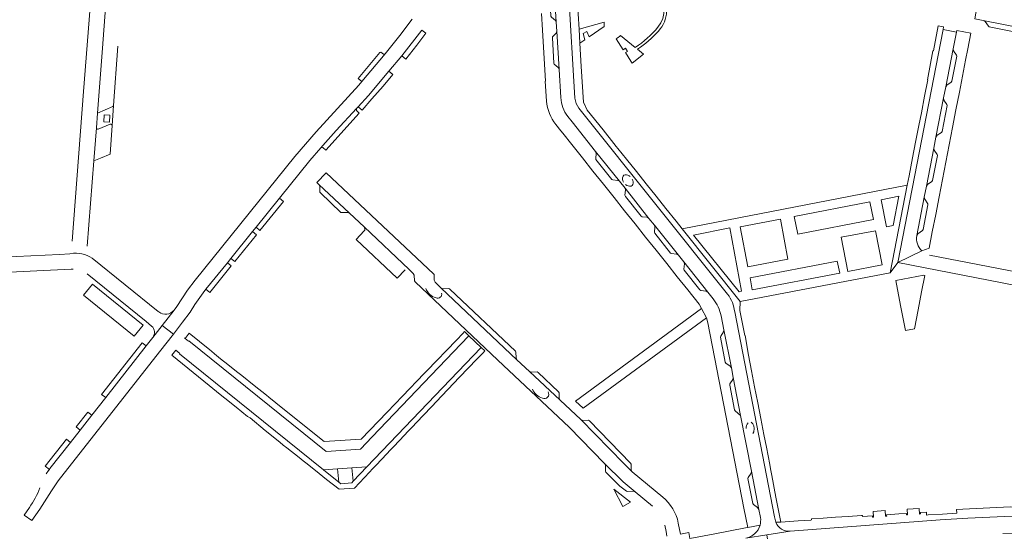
# Model space of a CAD drawing. Header units: metres. Extents: x 166325 to 190320, y 381923 to 404576.
# Tile 316 of 656: x 173864 to 174214, y 388330 to 388512. Entities that reach past the tile are written whole.
import ezdxf

# ---------------------------------------------------------------- set-up
doc = ezdxf.new("R2010")
doc.units = ezdxf.units.M
doc.layers.add('B-WE-VH-VERHARDING_BETONSTRAATSTEEN-GV', color=8, linetype='Continuous', lineweight=18)
doc.layers.add('B-WE-VH-VERHARDING_STRAATBAKSTEEN-GV', color=8, linetype='Continuous', lineweight=18)

msp = doc.modelspace()

# ---------------------------------------------------------------- linework, layer by layer
at = {"layer": 'B-WE-VH-VERHARDING_BETONSTRAATSTEEN-GV', "flags": 128}
for points in [[(174053.986, 388524.423), (174053.78, 388523.734), (174052.617, 388522.289), (174052.421, 388521.937), (174052.949, 388512.937), (174053.139, 388512.603), (174054.504, 388511.412), (174054.803, 388510.828)], [(174192.115, 388508.226), (174192.289, 388509.114), (174190.395, 388509.484), (174188.685, 388500.584), (174188.551, 388500.602), (174186.577, 388490.351), (174186.69, 388490.329), (174185.573, 388484.558), (174184.428, 388478.635), (174183.545, 388474.087), (174182.401, 388468.128), (174181.333, 388462.563), (174180.107, 388456.177), (174179.44, 388452.915), (174173.365, 388421.807), (174176.013, 388425.434)], [(174206.41, 388511.414), (174207.05, 388511.018), (174208.222, 388509.365), (174208.536, 388509.149), (174217.372, 388507.433), (174217.74, 388507.511), (174219.475, 388508.553), (174220.204, 388508.728)], [(174054.997, 388507.603), (174054.773, 388506.964), (174053.54, 388505.577), (174053.432, 388505.207), (174053.961, 388496.223), (174054.117, 388495.893), (174055.509, 388494.667), (174055.815, 388494.006)], [(174196.978, 388498.71), (174196.902, 388499.109), (174195.818, 388500.625), (174195.672, 388501.366), (174193.078, 388487.884), (174193.482, 388488.493), (174195.045, 388489.535), (174195.266, 388489.865)], [(174192.306, 388483.906), (174189.599, 388469.956), (174190.045, 388470.628), (174191.577, 388471.669), (174191.811, 388471.999), (174193.575, 388481.216), (174193.501, 388481.596), (174192.456, 388483.154)], [(173894.366, 388477.867), (173896.388, 388477.777), (173896.275, 388475.278), (173894.255, 388475.367)], [(174068.796, 388464.893), (174068.996, 388464.147), (174068.813, 388462.353), (174068.907, 388462.006), (174074.535, 388454.964), (174074.859, 388454.795), (174076.667, 388454.594), (174077.249, 388454.284)], [(174188.838, 388466.037), (174186.231, 388452.602), (174186.628, 388453.198), (174188.185, 388454.252), (174188.402, 388454.569), (174190.113, 388463.401), (174190.037, 388463.768), (174188.994, 388465.328)], [(174079.227, 388451.801), (174079.428, 388451.132), (174079.218, 388449.303), (174079.34, 388448.935), (174084.949, 388441.895), (174085.282, 388441.699), (174087.11, 388441.486), (174087.735, 388441.123)], [(174185.458, 388448.618), (174182.812, 388434.984), (174183.221, 388435.662), (174184.821, 388436.79), (174185.024, 388437.106), (174186.77, 388445.962), (174186.672, 388446.326), (174185.597, 388447.885)], [(174089.695, 388438.663), (174089.856, 388437.996), (174089.667, 388436.187), (174089.779, 388435.864), (174095.374, 388428.795), (174095.686, 388428.611), (174097.511, 388428.375), (174098.158, 388428.041)], [(174100.073, 388425.638), (174100.283, 388424.911), (174100.105, 388423.119), (174100.187, 388422.708), (174105.798, 388415.696), (174106.16, 388415.501), (174108.032, 388415.235), (174108.634, 388414.893)], [(173890.2, 388417.725), (173887.035, 388413.883), (173905.013, 388399.285), (173908.162, 388403.156)], [(174108.111, 388405.747), (174106.391, 388409.036), (174061.671, 388376.204), (174064.42, 388373.632)], [(174114.33, 388401.527), (174114.228, 388400.753), (174113.18, 388399.204), (174113.109, 388398.845), (174114.799, 388389.965), (174115.031, 388389.652), (174116.55, 388388.59), (174116.967, 388387.975)], [(173941.333, 388386.689), (173938.23, 388389.192), (173935.672, 388391.256), (173933.486, 388393.02), (173932.43, 388393.944), (173931.841, 388394.42), (173924.506, 388400.342), (173923.118, 388398.481), (173924.327, 388397.506), (173924.384, 388397.594), (173973.155, 388358.281), (173985.329, 388359.098), (173989.473, 388363.528), (174020.938, 388396.431), (174023.798, 388399.436), (174022.27, 388400.89), (174021.678, 388400.236), (174019.411, 388397.88), (174008.868, 388386.924), (174007.98, 388386.007), (174000.284, 388377.996), (173994.775, 388372.261), (173985.573, 388362.652), (173972.369, 388361.785), (173957.787, 388373.517), (173952.801, 388377.529), (173951.909, 388378.246), (173947.557, 388381.732), (173943.163, 388385.252)], [(174003.545, 388366.843), (174007.417, 388370.92), (174010.725, 388374.403), (174012.177, 388375.949), (174020.526, 388384.653), (174026.645, 388391.031), (174028.876, 388393.357), (174029.518, 388393.992), (174028.173, 388395.272), (174025.301, 388392.254), (173987.602, 388352.787), (173982.728, 388347.688), (173982.21, 388347.146), (173978.382, 388346.768), (173977.583, 388347.413), (173972.181, 388351.773), (173921.105, 388392.995), (173921.175, 388393.078), (173919.729, 388394.252), (173918.38, 388392.525), (173931.639, 388381.755), (173935.548, 388378.579), (173937.177, 388377.254), (173941.228, 388373.996), (173945.231, 388370.776), (173946.13, 388370.193), (173951.475, 388365.773), (173956.672, 388361.582), (173957.93, 388360.587), (173959.199, 388359.606), (173963.547, 388356.127), (173964.963, 388355.006), (173966.379, 388353.886), (173970.705, 388350.427), (173972, 388349.4), (173973.295, 388348.374), (173977.697, 388344.899), (173983.17, 388345.275), (173988.539, 388350.996), (173989.626, 388352.13), (173990.833, 388353.391), (173994.626, 388357.42), (173995.896, 388358.763), (173997.11, 388360.047), (174000.911, 388364.072), (174002.148, 388365.387)], [(174117.633, 388384.553), (174117.501, 388383.867), (174116.467, 388382.293), (174116.39, 388381.89), (174118.086, 388373.073), (174118.319, 388372.76), (174120.264, 388371.035)], [(174124.104, 388351.307), (174123.948, 388350.579), (174122.917, 388349.009), (174122.829, 388348.641), (174124.552, 388339.813), (174124.78, 388339.483), (174126.305, 388338.4), (174126.748, 388337.721)], [(174075.213, 388344.854), (174078.505, 388338.794), (174081.167, 388340.242)]]:
    msp.add_lwpolyline(points, close=True, dxfattribs=at)
for points in [[(174059.12, 388521.792), (174053.986, 388524.423), (174054.803, 388510.828), (174054.997, 388507.603), (174055.815, 388494.006), (174056.417, 388484.007)], [(174086.752, 388453.355), (174083.259, 388457.732), (174079.766, 388462.109), (174076.728, 388465.915), (174076.097, 388466.705), (174075.285, 388467.723), (174071.433, 388472.574), (174065.815, 388479.606), (174064.464, 388482.453), (174063.71, 388495.066), (174063.214, 388503.347), (174062.94, 388508.333), (174062.619, 388513.755), (174062.175, 388521.251), (174059.12, 388521.792), (174061.422, 388483.773)], [(174061.422, 388483.773), (174059.12, 388521.792)], [(174279.485, 388502.761), (174265.944, 388505.397), (174255.948, 388507.343), (174215.649, 388515.23), (174204.378, 388517.382), (174203.385, 388511.999), (174206.41, 388511.414), (174220.204, 388508.728), (174225.127, 388507.774), (174238.848, 388505.107), (174243.794, 388504.148), (174257.517, 388501.481), (174260.92, 388500.835)], [(174049.533, 388513.925), (174049.89, 388507.935), (174050.247, 388501.947), (174050.604, 388495.957), (174050.971, 388489.812), (174050.892, 388489.808), (174051.315, 388482.789)], [(174003.7, 388511.94), (173999.267, 388506.104), (173994.067, 388499.611), (173985.805, 388489.699), (173984.7, 388488.39), (173969.571, 388471.868), (173962.056, 388463.118), (173926.661, 388419.211), (173923.945, 388415.584), (173920.075, 388409.773), (173919.128, 388408.52), (173914.943, 388403.103), (173918.901, 388400.025), (173922.16, 388404.205), (173924.817, 388407.818), (173926.572, 388410.532), (173929.5, 388414.696), (173930.477, 388415.909), (173938.104, 388425.372), (173939.325, 388426.887), (173947.001, 388436.411), (173948.293, 388438.015), (173956.574, 388448.29), (173967.328, 388461.634), (173971.272, 388466.227)], [(174056.417, 388484.007), (174055.815, 388494.006), (174055.509, 388494.667), (174054.117, 388495.893), (174053.961, 388496.223), (174053.432, 388505.207), (174053.54, 388505.577), (174054.773, 388506.964), (174054.997, 388507.603), (174054.803, 388510.828), (174054.504, 388511.412), (174053.139, 388512.603)], [(173971.272, 388466.227), (173971.959, 388467.026), (173976.706, 388472.316), (173983.881, 388480.148), (173984.47, 388480.791), (173988.156, 388484.815), (173995.384, 388493.4), (173999.958, 388498.834), (174007.1, 388507.993)], [(174189.599, 388469.956), (174192.306, 388483.906), (174193.078, 388487.884), (174195.672, 388501.366), (174196.844, 388507.244), (174196.855, 388507.301), (174192.115, 388508.226), (174176.013, 388425.434), (174184.596, 388429.56)], [(174195.514, 388473.452), (174196.715, 388479.636), (174197.936, 388485.928), (174200.14, 388497.284), (174200.93, 388501.353), (174202.016, 388506.946), (174196.977, 388507.907), (174196.855, 388507.301), (174196.844, 388507.244), (174195.672, 388501.366), (174195.818, 388500.625), (174196.902, 388499.109), (174196.978, 388498.71), (174195.266, 388489.865), (174195.045, 388489.535), (174193.482, 388488.493), (174193.078, 388487.884), (174192.306, 388483.906), (174192.456, 388483.154), (174193.501, 388481.596), (174193.575, 388481.216), (174191.811, 388471.999), (174191.577, 388471.669), (174190.045, 388470.628), (174189.599, 388469.956), (174188.838, 388466.037), (174188.994, 388465.328), (174190.037, 388463.768), (174190.113, 388463.401), (174188.402, 388454.569), (174188.185, 388454.252), (174186.628, 388453.198), (174186.231, 388452.602), (174185.458, 388448.618), (174185.597, 388447.885), (174186.672, 388446.326), (174186.77, 388445.962), (174185.024, 388437.106), (174184.821, 388436.79), (174183.221, 388435.662), (174182.812, 388434.984)], [(174192.289, 388509.114), (174192.115, 388508.226), (174196.855, 388507.301), (174196.977, 388507.907)], [(173893.709, 388501.618), (173892.021, 388478.531), (173897.367, 388480.851)], [(173897.66, 388481.266), (173899.225, 388502.349)], [(173897.367, 388480.851), (173892.021, 388478.531), (173891.57, 388473.296)], [(173897.124, 388474.069), (173897.66, 388481.266)], [(174115.655, 388414.202), (174064.299, 388478.459), (174062.821, 388480.307)], [(173892.171, 388472.747), (173896.453, 388474.553)], [(174054.646, 388474.424), (174056.456, 388472.201), (174057.108, 388471.38), (174060.36, 388467.302), (174064.101, 388462.611), (174067.843, 388457.92), (174071.584, 388453.229), (174075.325, 388448.539), (174079.066, 388443.848), (174082.806, 388439.158), (174086.549, 388434.464), (174090.289, 388429.776), (174094.03, 388425.084), (174097.771, 388420.394), (174101.512, 388415.703), (174105.594, 388410.584), (174106.391, 388409.036), (174108.111, 388405.747), (174108.627, 388404.024), (174121.444, 388338.192), (174122.791, 388331.317), (174127.163, 388332.159)], [(174058.876, 388477.344), (174060.443, 388475.377), (174068.796, 388464.893), (174077.249, 388454.284), (174079.227, 388451.801), (174087.735, 388441.123), (174089.695, 388438.663), (174098.158, 388428.041), (174100.073, 388425.638), (174108.634, 388414.893), (174110.535, 388412.507)], [(174110.535, 388412.507), (174108.634, 388414.893), (174108.032, 388415.235), (174106.16, 388415.501), (174105.798, 388415.696), (174100.187, 388422.708), (174100.105, 388423.119), (174100.283, 388424.911), (174100.073, 388425.638), (174098.158, 388428.041), (174097.511, 388428.375), (174095.686, 388428.611), (174095.374, 388428.795), (174089.779, 388435.864), (174089.667, 388436.187), (174089.856, 388437.996), (174089.695, 388438.663), (174087.735, 388441.123), (174087.11, 388441.486), (174085.282, 388441.699), (174084.949, 388441.895), (174079.34, 388448.935), (174079.218, 388449.303), (174079.428, 388451.132), (174079.227, 388451.801), (174077.249, 388454.284), (174076.667, 388454.594), (174074.859, 388454.795), (174074.535, 388454.964), (174068.907, 388462.006), (174068.813, 388462.353), (174068.996, 388464.147), (174068.796, 388464.893), (174060.443, 388475.377), (174058.876, 388477.344)], [(173891.57, 388473.296), (173890.655, 388461.518), (173893.013, 388462.536), (173896.407, 388463.927), (173897.124, 388474.069)], [(174184.596, 388429.56), (174187.186, 388430.545), (174188.311, 388436.344), (174189.512, 388442.528), (174190.712, 388448.713), (174191.913, 388454.898), (174193.113, 388461.082), (174194.314, 388467.267), (174195.514, 388473.452)], [(174182.812, 388434.984), (174185.458, 388448.618), (174186.231, 388452.602), (174188.838, 388466.037), (174189.599, 388469.956)], [(174132.795, 388333.118), (174134.488, 388333.186), (174132.799, 388342.101), (174131.34, 388349.784), (174130.908, 388352.084), (174130.592, 388353.636), (174129.398, 388359.802), (174128.957, 388362.075), (174128.516, 388364.349), (174127.425, 388369.986), (174126.334, 388375.623), (174125.243, 388381.26), (174124.152, 388386.897), (174123.06, 388392.534), (174123.112, 388392.543), (174121.827, 388399.5), (174121.72, 388399.48), (174120.004, 388408.341), (174120.137, 388411.525), (174099.495, 388437.375), (174097.344, 388440.082), (174093.738, 388444.601), (174090.245, 388448.978), (174086.752, 388453.355)], [(174184.596, 388429.56), (174176.013, 388425.434), (174245.852, 388411.839), (174246.669, 388416.558), (174187.369, 388428.095)], [(174117.633, 388384.553), (174116.967, 388387.975), (174116.55, 388388.59), (174115.031, 388389.652), (174114.799, 388389.965), (174113.109, 388398.845), (174113.18, 388399.204), (174114.228, 388400.753), (174114.33, 388401.527), (174113.386, 388406.439)], [(174113.386, 388406.439), (174114.33, 388401.527), (174116.967, 388387.975), (174117.633, 388384.553), (174120.264, 388371.035), (174124.104, 388351.307), (174126.748, 388337.721), (174127.317, 388334.798)], [(174132.505, 388334.093), (174132.292, 388335.09), (174118.153, 388407.852)], [(173914.002, 388393.735), (173918.901, 388400.025), (173914.943, 388403.103), (173911.615, 388398.786), (173909.259, 388395.783), (173894.878, 388377.445), (173889.956, 388371.168), (173885.794, 388365.861), (173882.404, 388361.538), (173875.083, 388352.203), (173874.89, 388351.919), (173874.609, 388351.505), (173873.791, 388350.3)], [(173922.16, 388404.205), (173918.901, 388400.025), (173914.002, 388393.735)], [(173919.729, 388394.252), (173921.175, 388393.078), (173921.105, 388392.995), (173972.181, 388351.773), (173977.12, 388352.098), (173982.259, 388352.436), (173987.602, 388352.787), (174025.301, 388392.254), (174028.173, 388395.272), (174023.798, 388399.436), (174020.938, 388396.431), (173989.473, 388363.528), (173985.329, 388359.098), (173973.155, 388358.281), (173924.384, 388397.594), (173924.327, 388397.506), (173923.118, 388398.481)], [(173923.118, 388398.481), (173922.832, 388398.712)], [(173867.782, 388338.353), (173865.887, 388335.695), (173868.702, 388333.719), (173871.465, 388337.746), (173875.657, 388344.294), (173878.022, 388347.806), (173914.002, 388393.735)], [(174127.317, 388334.798), (174126.748, 388337.721), (174126.305, 388338.4), (174124.78, 388339.483), (174124.552, 388339.813), (174122.829, 388348.641), (174122.917, 388349.009), (174123.948, 388350.579), (174124.104, 388351.307), (174120.264, 388371.035), (174118.319, 388372.76), (174118.086, 388373.073), (174116.39, 388381.89), (174116.467, 388382.293), (174117.501, 388383.867), (174117.633, 388384.553)], [(174123.963, 388368.668), (174124.584, 388368.071), (174124.914, 388367.363), (174125.082, 388366.403), (174124.911, 388365.252), (174124.596, 388364.633)], [(174122.115, 388327.523), (174129.587, 388328.684), (174137.825, 388329.965)]]:
    msp.add_lwpolyline(points, dxfattribs=at)
at = {"layer": 'B-WE-VH-VERHARDING_BETONSTRAATSTEEN-GV'}
for points in [[(174051.315, 388482.789, 0.1348526), (174054.646, 388474.424)], [(174058.876, 388477.344, -0.146914), (174056.417, 388484.007)], [(174061.422, 388483.773, 0.1187524), (174062.821, 388480.307)], [(173897.66, 388481.266, -0.2500087), (173897.367, 388480.851)], [(173896.453, 388474.553, -0.5224949), (173897.124, 388474.069)], [(173891.57, 388473.296, 0.4700994), (173892.171, 388472.747)], [(174078.738, 388454.001, -0.2828613), (174078.524, 388456.1)], [(174078.524, 388456.1, -0.3121521), (174079.319, 388456.556)], [(174079.319, 388456.556, -0.2606974), (174081.043, 388455.929)], [(174081.768, 388455.044, -0.2167061), (174081.974, 388453.116)], [(174081.403, 388452.6, -0.2487598), (174079.414, 388453.168)], [(174081.974, 388453.116, -0.3559649), (174081.403, 388452.6)], [(174182.812, 388434.984, 0.2552206), (174184.596, 388429.56)], [(174110.535, 388412.507, -0.1050256), (174113.386, 388406.439)], [(174115.655, 388414.202, -0.132829), (174118.153, 388407.852)], [(174122.272, 388366.412, -0.23498), (174122.898, 388368.492)], [(173871.482, 388345.319, -0.0648111), (173867.782, 388338.353)], [(174127.163, 388332.159, 0.1038495), (174127.317, 388334.798)], [(174127.163, 388332.159, -0.2890182), (174122.115, 388327.523)], [(174132.795, 388333.118, -0.0494334), (174132.505, 388334.093)], [(174137.825, 388329.965, -0.3210549), (174132.795, 388333.118)]]:
    msp.add_lwpolyline(points, format="xyb", dxfattribs=at)
at = {"layer": 'B-WE-VH-VERHARDING_STRAATBAKSTEEN-GV', "flags": 128}
for points in [[(173893.709, 388501.618), (173896.158, 388533.598), (173896.833, 388542.416), (173891.276, 388542.875), (173891.295, 388542.491), (173891.296, 388542.034), (173890.639, 388533.249), (173889.028, 388511.696), (173887.017, 388486.244), (173882.984, 388432.967)], [(174082.841, 388501.857), (174077.628, 388506.127)], [(174076.056, 388504.915), (174078.627, 388501.028), (174079.409, 388501.532), (174080.079, 388500.445), (174079.362, 388499.993), (174081.323, 388497.01), (174081.791, 388496.299), (174085.748, 388499.451), (174083.651, 388501.184)], [(173888.347, 388431.207), (173890.655, 388461.518), (173891.57, 388473.296), (173892.021, 388478.531), (173893.709, 388501.618)], [(174040.863, 388390.88), (174014.008, 388416.319), (174011.79, 388418.413), (174011.493, 388419.105), (174011.44, 388421.121), (174011.291, 388421.458), (173973.155, 388457.344), (173969.869, 388453.847), (173970.591, 388453.193), (173981.448, 388442.93), (173986.58, 388438.079), (174002.568, 388422.967), (174004.038, 388421.577), (174004.376, 388420.897), (174004.498, 388418.891), (174004.692, 388418.537), (174034.101, 388390.717), (174059.457, 388366.876), (174072.001, 388354.034), (174078.519, 388347.564), (174082.811, 388343.965), (174089.016, 388338.863)], [(173986.604, 388436.634), (173983.824, 388433.612), (173998.335, 388419.919), (174001.135, 388422.884)], [(174002.568, 388422.967), (173986.58, 388438.079)], [(173913.729, 388407.857), (173913.547, 388408.004), (173890.083, 388426.988), (173889.227, 388427.483), (173888.331, 388427.9), (173887.4, 388428.235), (173886.444, 388428.485), (173885.469, 388428.649), (173884.483, 388428.725), (173883.495, 388428.713), (173882.153, 388428.554), (173878.492, 388428.333), (173837.702, 388426.357), (173821.46, 388425.607), (173779.165, 388423.482), (173776.457, 388423.346), (173775.191, 388423.282)], [(173878.492, 388428.333), (173882.153, 388428.554), (173883.495, 388428.713), (173884.483, 388428.725), (173885.469, 388428.649), (173886.444, 388428.485), (173887.4, 388428.235), (173888.331, 388427.9), (173889.227, 388427.483), (173890.083, 388426.988)], [(173774.941, 388417.766), (173775.747, 388417.83), (173784.679, 388418.299), (173786.39, 388418.385), (173800.041, 388419.074), (173814.501, 388419.803), (173882.653, 388423.071)], [(173882.653, 388423.071), (173883.323, 388423.103)], [(173888.26, 388421.438), (173909.201, 388404.436), (173911.181, 388402.828)], [(173911.615, 388398.786), (173914.943, 388403.103), (173919.128, 388408.52)], [(174092.597, 388342.113), (174081.783, 388351.065), (174078.751, 388354.009), (174063.482, 388369.627), (174056.167, 388376.477), (174045.285, 388386.738), (174040.863, 388390.88)], [(174239.369, 388340.844), (174239.215, 388341.586), (174238.131, 388343.094), (174238.086, 388343.311), (174234.699, 388343.907), (174233.79, 388338.491), (174229.776, 388338.53), (174215.889, 388338.666), (174199.105, 388337.75), (174196.892, 388337.629), (174196.994, 388336.336), (174191.924, 388336.041), (174186.793, 388335.743), (174186.301, 388335.714), (174186.242, 388336.712)], [(174213.289, 388329.169), (174234.289, 388329.887), (174234.084, 388335.877), (174231.987, 388335.786), (174229.836, 388335.762), (174213.906, 388335.19), (174200.866, 388334.643), (174191.106, 388334.03), (174137.825, 388329.965), (174129.587, 388328.684), (174130.432, 388323.251)], [(174186.242, 388336.712), (174184.112, 388336.585), (174184.151, 388336.087), (174183.793, 388336.058), (174183.657, 388338.082), (174181.509, 388337.937), (174179.378, 388337.793), (174179.515, 388335.769), (174179.164, 388335.758), (174179.147, 388336.257), (174176.479, 388336.082), (174172.072, 388335.794), (174172.11, 388335.295), (174171.74, 388335.267), (174171.605, 388337.286), (174167.337, 388337), (174167.472, 388334.981), (174167.116, 388334.95), (174167.089, 388335.452), (174163.571, 388335.196), (174163.548, 388335.567), (174163.13, 388335.538), (174158.439, 388335.217), (174153.999, 388334.914), (174149.56, 388334.61), (174145.368, 388334.323), (174145.391, 388333.949), (174145.146, 388333.932), (174140.706, 388333.621), (174134.488, 388333.186), (174132.795, 388333.118)], [(174137.825, 388329.965), (174191.106, 388334.03), (174200.866, 388334.643), (174213.906, 388335.19), (174229.836, 388335.762), (174231.987, 388335.786), (174234.084, 388335.877)], [(174093.347, 388332.092), (174093.783, 388329.836), (174094.109, 388328.154)], [(174098.886, 388328.913), (174098.124, 388332.853)], [(174127.163, 388332.159), (174122.791, 388331.317), (174122.032, 388331.171), (174110.543, 388328.96), (174102.252, 388327.34), (174101.842, 388329.449), (174098.886, 388328.913)]]:
    msp.add_lwpolyline(points, dxfattribs=at)
at = {"layer": 'B-WE-VH-VERHARDING_STRAATBAKSTEEN-GV'}
for points in [[(174090.083, 388521.828, -0.395087), (174090.905, 388509.033)], [(174091.054, 388507.665, 0.379625), (174091.64, 388521.653)], [(174077.628, 388506.127, -0.0822679), (174076.056, 388504.915)], [(174090.905, 388509.033, -0.075897), (174082.841, 388501.857)], [(174083.651, 388501.184, 0.0690332), (174091.054, 388507.665)], [(173986.58, 388438.079, -0.3962663), (173986.604, 388436.634)], [(174012.128, 388412.872, -0.2532221), (174008.518, 388416.237)], [(174014.127, 388414.547, -0.6413819), (174012.128, 388412.872)], [(173919.128, 388408.52, -0.4067023), (173913.729, 388407.857)], [(173911.181, 388402.828, -0.3801302), (173911.615, 388398.786)], [(174049.892, 388377.238, -0.2047133), (174046.331, 388380.391)], [(174051.911, 388379.45, -0.7726971), (174049.892, 388377.238)], [(174098.124, 388332.853, 0.1752336), (174092.597, 388342.113)]]:
    msp.add_lwpolyline(points, format="xyb", dxfattribs=at)
at = {"layer": 'B-WE-VH-VERHARDING_STRAATBAKSTEEN-GV', "flags": 128}
for points in [[(174071.874, 388509.25), (174071.877, 388510.831), (174062.94, 388508.333), (174063.214, 388503.347), (174064.958, 388504.54), (174064.407, 388506.811), (174065.655, 388507.451), (174066.516, 388505.641)], [(174007.1, 388507.993), (173999.958, 388498.834), (174001.36, 388497.688), (174005.272, 388502.651), (174008.555, 388506.878)], [(173994.067, 388499.611), (173993.48, 388499.413), (173992.575, 388500.145), (173992.148, 388500.094), (173987.476, 388494.416), (173984.537, 388490.844), (173985.805, 388489.699)], [(173995.384, 388493.4), (173988.156, 388484.815), (173984.47, 388480.791), (173985.877, 388479.562), (173989.379, 388483.553), (173993.388, 388488.111), (173996.855, 388492.181)], [(173983.881, 388480.148), (173976.706, 388472.316), (173971.959, 388467.026), (173971.272, 388466.227), (173971.978, 388466.273), (173972.975, 388465.393), (173984.878, 388478.515), (173983.883, 388479.379)], [(173970.591, 388453.193), (173970.874, 388452.478), (173970.916, 388450.433), (173971.116, 388450.129), (173978.392, 388443.246), (173978.745, 388443.141), (173980.765, 388443.193), (173981.448, 388442.93)], [(174179.44, 388452.915), (174099.495, 388437.375), (174120.137, 388411.525), (174173.365, 388421.807)], [(173956.574, 388448.29), (173948.293, 388438.015), (173949.647, 388436.828), (173957.984, 388447.158)], [(174140.551, 388435.528), (174139.294, 388441.829), (174166.161, 388446.998), (174167.396, 388440.682)], [(174176.43, 388448.996), (174174.447, 388438.561), (174172.055, 388438.108), (174170.19, 388447.745)], [(174137.024, 388426.646), (174122.842, 388423.903), (174120.135, 388438.094), (174134.37, 388440.848)], [(173947.001, 388436.411), (173939.325, 388426.887), (173940.74, 388425.764), (173948.385, 388435.291)], [(174120.627, 388415.196), (174119.696, 388414.965), (174103.558, 388435.161), (174116.375, 388437.713)], [(174155.924, 388434.399), (174168.121, 388436.726), (174170.451, 388424.546), (174158.265, 388422.205)], [(174154.538, 388425.877), (174155.425, 388421.594), (174124.402, 388415.664), (174123.611, 388419.969)], [(173938.104, 388425.372), (173930.477, 388415.909), (173931.849, 388414.73), (173939.464, 388424.245)], [(174184.508, 388415.06), (174185.639, 388420.851), (174185.246, 388420.949), (174175.395, 388419.047), (174177.073, 388410.194), (174178.812, 388401.258), (174181.935, 388401.885), (174183.241, 388408.573)], [(174014.008, 388416.319), (174040.863, 388390.88), (174040.538, 388391.579), (174040.511, 388393.618), (174040.336, 388393.945), (174017.08, 388415.992), (174016.738, 388416.157), (174014.702, 388416.094)], [(173909.259, 388395.783), (173907.8, 388396.857), (173893.441, 388378.576), (173894.878, 388377.445)], [(174045.285, 388386.738), (174056.167, 388376.477), (174055.834, 388377.189), (174055.806, 388379.171), (174055.634, 388379.535), (174048.365, 388386.403), (174047.999, 388386.548), (174046.014, 388386.494)], [(173889.956, 388371.168), (173888.517, 388372.238), (173884.382, 388366.989), (173885.794, 388365.861)], [(174063.482, 388369.627), (174078.751, 388354.009), (174081.783, 388351.065), (174081.462, 388351.774), (174081.372, 388353.775), (174081.224, 388354.144), (174066.586, 388369.201), (174066.246, 388369.381), (174064.218, 388369.344)], [(173882.404, 388361.538), (173880.993, 388362.67), (173873.439, 388353.036), (173874.89, 388351.919), (173875.083, 388352.203)], [(173982.259, 388352.436), (173977.12, 388352.098), (173977.583, 388347.413), (173978.382, 388346.768), (173982.21, 388347.146), (173982.728, 388347.688)], [(174072.001, 388354.034), (174072.277, 388353.298), (174072.258, 388351.281), (174072.384, 388350.935), (174077.383, 388346.018), (174079.711, 388344.172), (174080.086, 388344.032), (174082.107, 388344.187), (174082.811, 388343.965), (174078.519, 388347.564)]]:
    msp.add_lwpolyline(points, close=True, dxfattribs=at)

doc.saveas('drawing.dxf')
